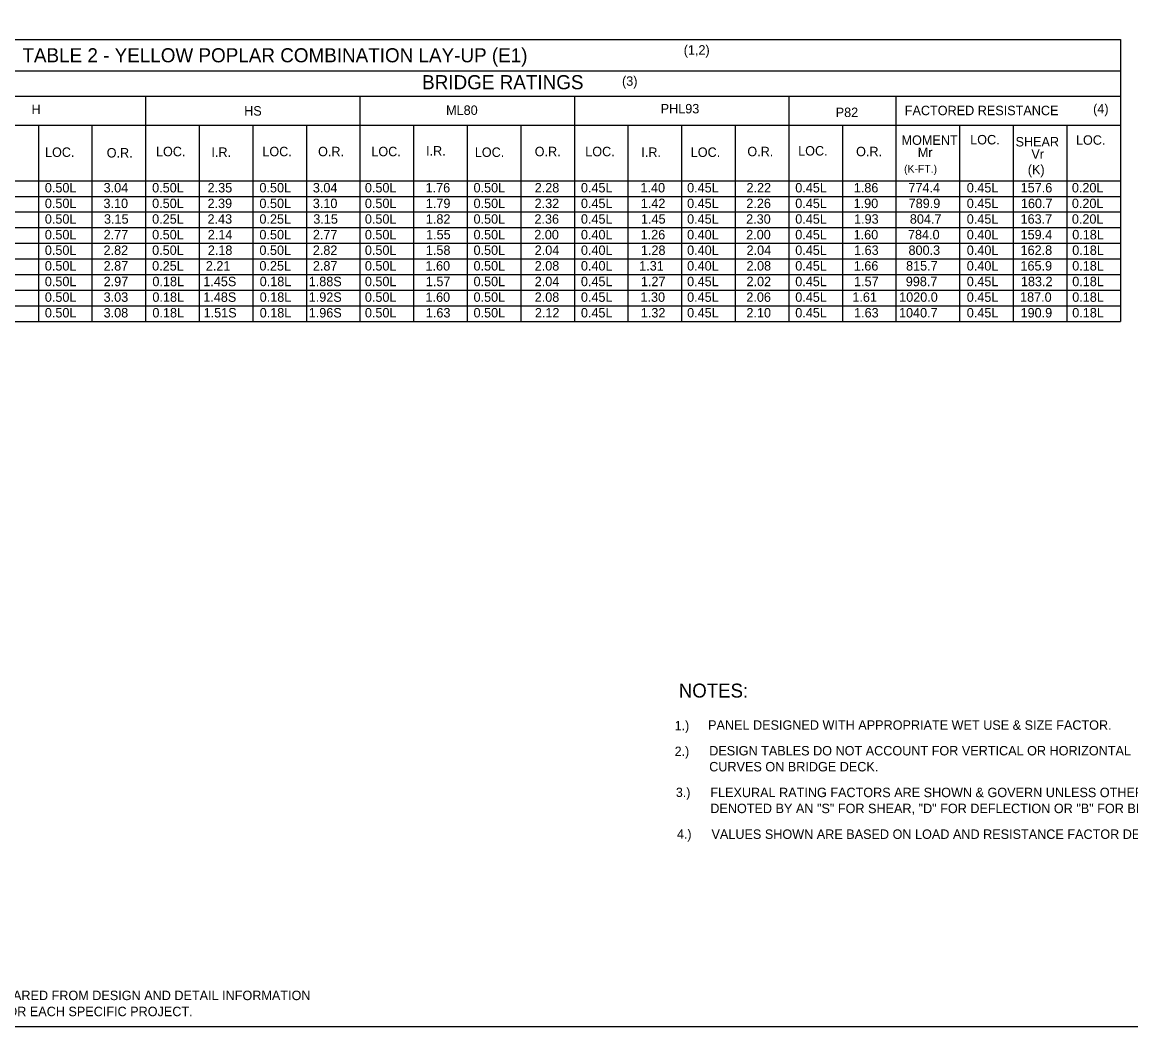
# Model space of a CAD drawing. Extents: x 179 to 454, y -271 to 54.
# Drawn here: x 370.96 to 384.01, y -87.25 to -75.43 of the extents above; entities that cross this region are included whole.
import ezdxf

# ---------------------------------------------------------------- set-up
doc = ezdxf.new("R2010")
doc.units = 0
for name, color, linetype in [('Level 1', 7, 'Continuous'), ('Level 2', 7, 'Continuous'), ('Level 4', 7, 'Continuous')]:
    doc.layers.add(name, color=color, linetype=linetype)

msp = doc.modelspace()

# ---------------------------------------------------------------- linework, layer by layer
at = {"layer": 'Level 1'}
msp.add_lwpolyline([(394.013, -87.25), (362.513, -87.25), (362.513, -66.75), (394.013, -66.75), (394.013, -87.25)], dxfattribs=at)
at = {"layer": 'Level 4'}
for p, q in [((365.832, -75.635), (383.887, -75.635)), ((383.887, -75.635), (383.887, -78.95)), ((365.832, -76.002), (383.887, -76.002)), ((365.832, -76.302), (383.887, -76.302)), ((372.413, -76.302), (372.413, -78.95)), ((374.936, -76.302), (374.936, -78.95)), ((377.46, -76.302), (377.46, -78.95)), ((379.984, -76.302), (379.984, -78.95)), ((381.245, -76.302), (381.245, -78.95)), ((369.888, -76.643), (383.887, -76.643)), ((371.151, -76.643), (371.151, -78.95)), ((371.782, -76.643), (371.782, -78.95)), ((373.044, -76.643), (373.044, -78.95)), ((373.674, -76.643), (373.674, -78.95)), ((374.305, -76.643), (374.305, -78.95)), ((375.567, -76.643), (375.567, -78.95)), ((376.198, -76.643), (376.198, -78.95)), ((376.829, -76.643), (376.829, -78.95)), ((378.091, -76.643), (378.091, -78.95)), ((378.722, -76.643), (378.722, -78.95)), ((379.353, -76.643), (379.353, -78.95)), ((380.615, -76.643), (380.615, -78.95)), ((381.994, -76.643), (381.994, -78.95)), ((382.625, -76.643), (382.625, -78.95)), ((383.256, -76.643), (383.256, -78.95)), ((365.832, -77.295), (383.887, -77.295)), ((366.729, -77.479), (383.887, -77.479)), ((366.729, -77.663), (383.887, -77.663)), ((365.832, -77.846), (383.887, -77.846)), ((366.729, -78.03), (383.887, -78.03)), ((366.729, -78.214), (383.887, -78.214)), ((365.832, -78.398), (383.887, -78.398)), ((366.729, -78.582), (383.887, -78.582)), ((366.729, -78.766), (383.887, -78.766)), ((365.832, -78.95), (383.887, -78.95))]:
    msp.add_line(p, q, dxfattribs=at)

# ---------------------------------------------------------------- texts
at = {"layer": 'Level 2'}
for s, height, p in [('TABLE 2 - YELLOW POPLAR COMBINATION LAY-UP (E1)', 0.16599, (370.963, -75.902)), ('(1,2)', 0.1112, (378.747, -75.812)), ('BRIDGE RATINGS', 0.16599, (375.668, -76.219)), ('(3)', 0.1112, (378.021, -76.178)), ('H', 0.111, (371.071, -76.512)), ('HS', 0.1112, (373.573, -76.529)), ('ML80', 0.1112, (375.95, -76.521)), ('PHL93', 0.1112, (378.476, -76.503)), ('P82', 0.1112, (380.536, -76.546)), ('FACTORED RESISTANCE', 0.11118, (381.349, -76.524)), ('(4)', 0.1112, (383.566, -76.504)), ('MOMENT', 0.1112, (381.311, -76.873)), ('LOC.', 0.1112, (382.119, -76.868)), ('SHEAR', 0.1112, (382.653, -76.892)), ('LOC.', 0.1112, (383.364, -76.872)), ('LOC.', 0.1112, (371.229, -77.015)), ('O.R.', 0.1112, (371.955, -77.022)), ('LOC.', 0.1112, (372.535, -77.007)), ('I.R.', 0.1112, (373.188, -77.015)), ('LOC.', 0.1112, (373.787, -77.007)), ('O.R.', 0.1112, (374.443, -77.007)), ('LOC.', 0.1112, (375.07, -77.007)), ('I.R.', 0.1112, (375.714, -76.999)), ('LOC.', 0.1112, (376.288, -77.015)), ('O.R.', 0.1112, (376.993, -77.007)), ('LOC.', 0.1112, (377.588, -77.007)), ('I.R.', 0.1112, (378.248, -77.015)), ('LOC.', 0.1112, (378.83, -77.015)), ('O.R.', 0.1112, (379.496, -77.007)), ('LOC.', 0.1112, (380.094, -76.999)), ('O.R.', 0.1112, (380.776, -77.007)), ('Mr', 0.1112, (381.502, -77.018)), ('Vr', 0.1112, (382.839, -77.037)), ('(K-FT.)', 0.0917, (381.341, -77.201)), ('(K)', 0.1112, (382.797, -77.22)), ('0.50L', 0.1112, (371.227, -77.433)), ('3.04', 0.1112, (371.919, -77.433)), ('0.50L', 0.1112, (372.49, -77.433)), ('2.35', 0.1112, (373.143, -77.433)), ('0.50L', 0.1112, (373.753, -77.433)), ('3.04', 0.1112, (374.382, -77.433)), ('0.50L', 0.1112, (374.994, -77.433)), ('1.76', 0.1112, (375.709, -77.433)), ('0.50L', 0.1112, (376.273, -77.433)), ('2.28', 0.1112, (376.993, -77.433)), ('0.45L', 0.1112, (377.537, -77.433)), ('1.40', 0.1112, (378.238, -77.433)), ('0.45L', 0.1112, (378.787, -77.433)), ('2.22', 0.1112, (379.486, -77.433)), ('0.45L', 0.1112, (380.06, -77.433)), ('1.86', 0.1112, (380.749, -77.433)), ('774.4', 0.1112, (381.392, -77.433)), ('0.45L', 0.1112, (382.079, -77.433)), ('157.6', 0.1112, (382.713, -77.433)), ('0.20L', 0.1112, (383.316, -77.433)), ('0.50L', 0.1112, (371.227, -77.617)), ('3.10', 0.1112, (371.917, -77.617)), ('0.50L', 0.1112, (372.49, -77.617)), ('2.39', 0.1112, (373.142, -77.617)), ('0.50L', 0.1112, (373.753, -77.617)), ('3.10', 0.1112, (374.381, -77.617)), ('0.50L', 0.1112, (374.994, -77.617)), ('1.79', 0.1112, (375.712, -77.617)), ('0.50L', 0.1112, (376.273, -77.617)), ('2.32', 0.1112, (376.992, -77.617)), ('0.45L', 0.1112, (377.537, -77.617)), ('1.42', 0.1112, (378.242, -77.617)), ('0.45L', 0.1112, (378.787, -77.617)), ('2.26', 0.1112, (379.484, -77.617)), ('0.45L', 0.1112, (380.06, -77.617)), ('1.90', 0.1112, (380.747, -77.617)), ('789.9', 0.1112, (381.395, -77.617)), ('0.45L', 0.1112, (382.079, -77.617)), ('160.7', 0.1112, (382.716, -77.617)), ('0.20L', 0.1112, (383.316, -77.617)), ('0.50L', 0.1112, (371.227, -77.801)), ('3.15', 0.1112, (371.923, -77.801)), ('0.25L', 0.1112, (372.49, -77.801)), ('2.43', 0.1112, (373.142, -77.801)), ('0.25L', 0.1112, (373.753, -77.801)), ('3.15', 0.1112, (374.387, -77.801)), ('0.50L', 0.1112, (374.994, -77.801)), ('1.82', 0.1112, (375.712, -77.801)), ('0.50L', 0.1112, (376.273, -77.801)), ('2.36', 0.1112, (376.99, -77.801)), ('0.45L', 0.1112, (377.537, -77.801)), ('1.45', 0.1112, (378.244, -77.801)), ('0.45L', 0.1112, (378.787, -77.801)), ('2.30', 0.1112, (379.482, -77.801)), ('0.45L', 0.1112, (380.06, -77.801)), ('1.93', 0.1112, (380.752, -77.801)), ('804.7', 0.1112, (381.409, -77.801)), ('0.45L', 0.1112, (382.079, -77.801)), ('163.7', 0.1112, (382.712, -77.801)), ('0.20L', 0.1112, (383.316, -77.801)), ('0.50L', 0.1112, (371.227, -77.985)), ('2.77', 0.1112, (371.919, -77.985)), ('0.50L', 0.1112, (372.49, -77.985)), ('2.14', 0.1112, (373.145, -77.985)), ('0.50L', 0.1112, (373.753, -77.985)), ('2.77', 0.1112, (374.382, -77.985)), ('0.50L', 0.1112, (374.994, -77.985)), ('1.55', 0.1112, (375.714, -77.985)), ('0.50L', 0.1112, (376.273, -77.985)), ('2.00', 0.1112, (376.988, -77.985)), ('0.40L', 0.1112, (377.537, -77.985)), ('1.26', 0.1112, (378.24, -77.985)), ('0.40L', 0.1112, (378.787, -77.985)), ('2.00', 0.1112, (379.482, -77.985)), ('0.45L', 0.1112, (380.06, -77.985)), ('1.60', 0.1112, (380.747, -77.985)), ('784.0', 0.1112, (381.387, -77.985)), ('0.40L', 0.1112, (382.079, -77.985)), ('159.4', 0.1112, (382.712, -77.985)), ('0.18L', 0.1112, (383.32, -77.985)), ('0.50L', 0.1112, (371.227, -78.168)), ('2.82', 0.1112, (371.918, -78.168)), ('0.50L', 0.1112, (372.49, -78.168)), ('2.18', 0.1112, (373.145, -78.168)), ('0.50L', 0.1112, (373.753, -78.168)), ('2.82', 0.1112, (374.381, -78.168)), ('0.50L', 0.1112, (374.994, -78.168)), ('1.58', 0.1112, (375.712, -78.168)), ('0.50L', 0.1112, (376.273, -78.168)), ('2.04', 0.1112, (376.993, -78.168)), ('0.40L', 0.1112, (377.537, -78.168)), ('1.28', 0.1112, (378.243, -78.168)), ('0.40L', 0.1112, (378.787, -78.168)), ('2.04', 0.1112, (379.487, -78.168)), ('0.45L', 0.1112, (380.06, -78.168)), ('1.63', 0.1112, (380.752, -78.168)), ('800.3', 0.1112, (381.393, -78.168)), ('0.40L', 0.1112, (382.079, -78.168)), ('162.8', 0.1112, (382.712, -78.168)), ('0.18L', 0.1112, (383.32, -78.168)), ('0.50L', 0.1112, (371.227, -78.352)), ('2.87', 0.1112, (371.919, -78.352)), ('0.25L', 0.1112, (372.49, -78.352)), ('2.21', 0.1112, (373.122, -78.352)), ('0.25L', 0.1112, (373.753, -78.352)), ('2.87', 0.1112, (374.382, -78.352)), ('0.50L', 0.1112, (374.994, -78.352)), ('1.60', 0.1112, (375.708, -78.352)), ('0.50L', 0.1112, (376.273, -78.352)), ('2.08', 0.1112, (376.993, -78.352)), ('0.40L', 0.1112, (377.537, -78.352)), ('1.31', 0.1112, (378.223, -78.352)), ('0.40L', 0.1112, (378.787, -78.352)), ('2.08', 0.1112, (379.486, -78.352)), ('0.45L', 0.1112, (380.06, -78.352)), ('1.66', 0.1112, (380.749, -78.352)), ('815.7', 0.1112, (381.364, -78.352)), ('0.40L', 0.1112, (382.079, -78.352)), ('165.9', 0.1112, (382.711, -78.352)), ('0.18L', 0.1112, (383.32, -78.352)), ('0.50L', 0.1112, (371.227, -78.536)), ('2.97', 0.1112, (371.919, -78.536)), ('0.18L', 0.1112, (372.493, -78.536)), ('1.45S', 0.1112, (373.092, -78.536)), ('0.18L', 0.1112, (373.756, -78.536)), ('1.88S', 0.1112, (374.333, -78.536)), ('0.50L', 0.1112, (374.994, -78.536)), ('1.57', 0.1112, (375.712, -78.536)), ('0.50L', 0.1112, (376.273, -78.536)), ('2.04', 0.1112, (376.993, -78.536)), ('0.45L', 0.1112, (377.537, -78.536)), ('1.27', 0.1112, (378.243, -78.536)), ('0.45L', 0.1112, (378.787, -78.536)), ('2.02', 0.1112, (379.486, -78.536)), ('0.45L', 0.1112, (380.06, -78.536)), ('1.57', 0.1112, (380.752, -78.536)), ('998.7', 0.1112, (381.361, -78.536)), ('0.45L', 0.1112, (382.079, -78.536)), ('183.2', 0.1112, (382.716, -78.536)), ('0.18L', 0.1112, (383.32, -78.536)), ('0.50L', 0.1112, (371.227, -78.72)), ('3.03', 0.1112, (371.919, -78.72)), ('0.18L', 0.1112, (372.493, -78.72)), ('1.48S', 0.1112, (373.092, -78.72)), ('0.18L', 0.1112, (373.756, -78.72)), ('1.92S', 0.1112, (374.333, -78.72)), ('0.50L', 0.1112, (374.994, -78.72)), ('1.60', 0.1112, (375.708, -78.72)), ('0.50L', 0.1112, (376.273, -78.72)), ('2.08', 0.1112, (376.993, -78.72)), ('0.45L', 0.1112, (377.537, -78.72)), ('1.30', 0.1112, (378.238, -78.72)), ('0.45L', 0.1112, (378.787, -78.72)), ('2.06', 0.1112, (379.484, -78.72)), ('0.45L', 0.1112, (380.06, -78.72)), ('1.61', 0.1112, (380.732, -78.72)), ('1020.0', 0.1112, (381.283, -78.72)), ('0.45L', 0.1112, (382.079, -78.72)), ('187.0', 0.1112, (382.706, -78.72)), ('0.18L', 0.1112, (383.32, -78.72)), ('0.50L', 0.1112, (371.227, -78.904)), ('3.08', 0.1112, (371.919, -78.904)), ('0.18L', 0.1112, (372.493, -78.904)), ('1.51S', 0.1112, (373.096, -78.904)), ('0.18L', 0.1112, (373.756, -78.904)), ('1.96S', 0.1112, (374.333, -78.904)), ('0.50L', 0.1112, (374.994, -78.904)), ('1.63', 0.1112, (375.712, -78.904)), ('0.50L', 0.1112, (376.273, -78.904)), ('2.12', 0.1112, (376.995, -78.904)), ('0.45L', 0.1112, (377.537, -78.904)), ('1.32', 0.1112, (378.242, -78.904)), ('0.45L', 0.1112, (378.787, -78.904)), ('2.10', 0.1112, (379.485, -78.904)), ('0.45L', 0.1112, (380.06, -78.904)), ('1.63', 0.1112, (380.752, -78.904)), ('1040.7', 0.1112, (381.281, -78.904)), ('0.45L', 0.1112, (382.079, -78.904)), ('190.9', 0.1112, (382.712, -78.904)), ('0.18L', 0.1112, (383.32, -78.904)), ('NOTES:', 0.1641, (378.689, -83.376)), ('1.)', 0.1094, (378.641, -83.76)), ('PANEL DESIGNED WITH APPROPRIATE WET USE & SIZE FACTOR.', 0.11118, (379.034, -83.755)), ('2.)', 0.1094, (378.641, -84.063)), ('DESIGN TABLES DO NOT ACCOUNT FOR VERTICAL OR HORIZONTAL', 0.11118, (379.047, -84.057)), ('CURVES ON BRIDGE DECK.', 0.11118, (379.047, -84.245)), ('3.)', 0.1094, (378.655, -84.546)), ('FLEXURAL RATING FACTORS ARE SHOWN & GOVERN UNLESS OTHERWISE', 0.11118, (379.06, -84.548)), ('DENOTED BY AN "S" FOR SHEAR, "D" FOR DEFLECTION OR "B" FOR BEARING.', 0.11118, (379.06, -84.736)), ('4.)', 0.1094, (378.668, -85.037)), ('VALUES SHOWN ARE BASED ON LOAD AND RESISTANCE FACTOR DESIGN.', 0.11118, (379.074, -85.039)), ('THESE PLANS ARE ACCOMPANIED BY NO WARRANTIES, EXPRESSED OR IMPLIED. CONSTRUCTION PLANS PREPARED FROM DESIGN AND DETAIL INFORMATION', 0.111176, (362.649, -86.936)), ('SHOWN HEREIN MUST BE REVIEWED, APPROVED AND SEALED BY A REGISTERED PROFESSIONAL ENGINEER FOR EACH SPECIFIC PROJECT.', 0.111176, (362.649, -87.125))]:
    msp.add_text(s, height=height, dxfattribs=at).set_placement(p)

doc.saveas('drawing.dxf')
